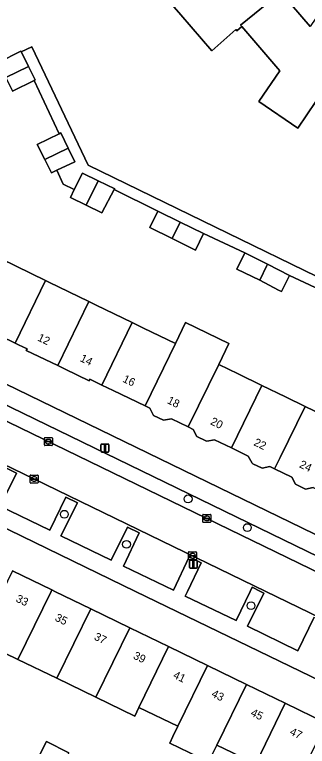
# Model space of a CAD drawing. Extents: x 160455 to 162082, y 388339 to 389736.
# Drawn here: x 161199.9 to 161236.4, y 388730.6 to 388822 of the extents above; entities that cross this region are included whole.
import ezdxf

# ---------------------------------------------------------------- set-up
doc = ezdxf.new("R2010")
doc.units = 0
for name, color, linetype in [('IMGEO_Boom', 7, 'Continuous'), ('IMGEO_Erf', 7, 'Continuous'), ('IMGEO_Kolk', 7, 'Continuous'), ('IMGEO_Lichtmast', 7, 'Continuous'), ('IMGEO_Pand', 7, 'Continuous'), ('IMGEO_Pand_nummerreeks', 7, 'Continuous'), ('IMGEO_Parkeervlak_open', 7, 'Continuous'), ('IMGEO_Rijbaan_lokaal_gesloten', 7, 'Continuous'), ('IMGEO_Voetpad_open', 7, 'Continuous')]:
    doc.layers.add(name, color=color, linetype=linetype)

msp = doc.modelspace()

# ---------------------------------------------------------------- linework, layer by layer
at = {"layer": 'IMGEO_Boom'}
for centre in [(161221.513, 388761.546), (161206.073, 388759.63), (161228.9, 388757.965), (161213.831, 388755.867), (161229.366, 388748.211)]:
    msp.add_circle(centre, 0.489, dxfattribs=at)
at = {"layer": 'IMGEO_Erf'}
for points in [[(161237.447, 388811.165), (161235.206, 388807.85), (161230.343, 388811.163), (161232.955, 388815.005), (161228.219, 388820.543), (161227.59, 388820.003), (161227.472, 388820.139), (161224.458, 388817.51), (161220.612, 388821.971), (161214.774, 388828.744), (161220.866, 388831.828), (161219.333, 388835.004), (161225.172, 388837.794), (161226.691, 388834.645), (161229.238, 388829.367), (161231.249, 388831.108), (161235.202, 388826.542), (161233.138, 388824.769), (161236.751, 388820.552)], [(161197.812, 388816.035), (161200.649, 388817.466), (161200.692, 388817.38), (161201.997, 388818.003), (161209.06, 388803.231), (161254.991, 388780.824)], [(161214.946, 388750), (161175.501, 388769.165), (161152.729, 388815.657)], [(161239.258, 388787.07), (161234.184, 388789.459), (161233.172, 388787.435), (161232.809, 388787.617), (161230.444, 388788.878), (161227.599, 388790.237), (161228.611, 388792.262), (161223.436, 388794.679), (161222.419, 388792.621), (161219.509, 388794.057), (161216.736, 388795.425), (161217.753, 388797.484), (161212.299, 388800.175), (161210.743, 388797.25), (161208.795, 388798.22), (161206.83, 388799.198), (161207.313, 388800.164), (161205.932, 388800.854), (161205.118, 388802.578), (161204.478, 388802.276), (161203.625, 388803.916), (161202.695, 388805.783), (161205.436, 388807.149), (161202.297, 388813.799), (161199.619, 388812.449)], [(161198.168, 388791.505), (161203.738, 388788.804), (161204.144, 388788.607), (161209.13, 388786.189), (161210.046, 388785.745), (161214.529, 388783.571), (161215.947, 388782.883), (161219.928, 388780.953), (161221.194, 388783.56), (161226.606, 388780.931), (161225.333, 388778.332), (161227.75, 388777.16), (161230.73, 388775.715), (161233.653, 388774.298), (161236.13, 388773.097), (161239.555, 388771.436)], [(161237.138, 388762.966), (161236.15, 388762.777), (161235.515, 388763.087), (161234.915, 388763.38), (161234.446, 388764.279), (161232.313, 388765.306), (161231.729, 388765.587), (161230.745, 388765.394), (161229.61, 388765.941), (161229.497, 388765.995), (161229.027, 388766.9), (161226.913, 388767.923), (161224.821, 388768.935), (161223.841, 388768.74), (161223.708, 388768.805), (161222.597, 388769.346), (161222.14, 388770.214), (161221.508, 388770.526), (161219.424, 388771.554), (161218.449, 388771.359), (161217.808, 388771.669), (161217.197, 388771.965), (161216.73, 388772.862), (161216.137, 388773.149), (161212.168, 388775.071), (161210.737, 388775.764), (161209.252, 388776.483), (161209.154, 388776.289), (161206.171, 388777.737), (161205.243, 388778.187), (161201.317, 388780.092), (161201.417, 388780.283), (161200.364, 388780.794), (161199.92, 388781.009), (161194.35, 388783.71)], [(161189.797, 388780.231), (161252.051, 388750), (161259.191, 388746.533)], [(161199.618, 388752.565), (161204.511, 388750.188), (161204.897, 388750), (161209.368, 388747.827), (161214.225, 388745.467), (161219.081, 388743.107), (161223.929, 388740.751), (161228.786, 388738.39), (161233.643, 388736.03), (161238.725, 388733.56)], [(161240.655, 388737.542), (161214.946, 388750)], [(161224.073, 388728.705), (161219.215, 388731.062), (161219.614, 388731.885), (161220.235, 388733.165), (161215.385, 388735.518), (161214.858, 388734.432), (161209.998, 388736.79), (161205.14, 388739.147), (161200.271, 388741.509), (161195.371, 388743.887)], [(161202.611, 388728.815), (161203.826, 388731.246), (161206.617, 388729.851)], [(161229.951, 388728.451), (161225.093, 388730.808), (161224.472, 388729.528)]]:
    msp.add_lwpolyline(points, dxfattribs=at)
at = {"layer": 'IMGEO_Kolk'}
for p, q in [((161203.574, 388768.279), (161203.574, 388769.131)), ((161203.649, 388769.205), (161204.501, 388769.205)), ((161203.833, 388768.699), (161203.833, 388768.711)), ((161204.271, 388768.662), (161203.873, 388768.662)), ((161203.876, 388768.748), (161204.274, 388768.748)), ((161204.062, 388768.985), (161204.087, 388768.985)), ((161204.317, 388768.711), (161204.317, 388768.699)), ((161204.575, 388769.131), (161204.575, 388768.279)), ((161204.501, 388768.205), (161203.649, 388768.205)), ((161204.085, 388768.425), (161204.06, 388768.425)), ((161201.795, 388763.604), (161201.795, 388764.456)), ((161201.87, 388764.53), (161202.722, 388764.53)), ((161202.097, 388764.073), (161202.495, 388764.073)), ((161202.283, 388764.31), (161202.308, 388764.31)), ((161202.796, 388764.456), (161202.796, 388763.604)), ((161202.722, 388763.53), (161201.87, 388763.53)), ((161202.054, 388764.024), (161202.054, 388764.036)), ((161202.492, 388763.987), (161202.094, 388763.987)), ((161202.306, 388763.75), (161202.281, 388763.75)), ((161202.538, 388764.036), (161202.538, 388764.024)), ((161223.338, 388758.687), (161223.338, 388759.539)), ((161223.413, 388759.613), (161224.265, 388759.613)), ((161224.339, 388759.539), (161224.339, 388758.687)), ((161224.265, 388758.613), (161223.413, 388758.613)), ((161223.597, 388759.107), (161223.597, 388759.119)), ((161224.035, 388759.07), (161223.637, 388759.07)), ((161223.64, 388759.156), (161224.038, 388759.156)), ((161223.849, 388758.833), (161223.824, 388758.833)), ((161223.826, 388759.393), (161223.851, 388759.393)), ((161224.081, 388759.119), (161224.081, 388759.107)), ((161221.635, 388754.941), (161222.487, 388754.941)), ((161221.56, 388754.015), (161221.56, 388754.867)), ((161221.819, 388754.435), (161221.819, 388754.447)), ((161222.257, 388754.398), (161221.859, 388754.398)), ((161221.862, 388754.484), (161222.26, 388754.484)), ((161222.071, 388754.161), (161222.046, 388754.161)), ((161222.048, 388754.721), (161222.073, 388754.721)), ((161222.303, 388754.447), (161222.303, 388754.435)), ((161222.561, 388754.867), (161222.561, 388754.015)), ((161222.487, 388753.941), (161221.635, 388753.941))]:
    msp.add_line(p, q, dxfattribs=at)
for points in [[(161203.574, 388768.279), (161203.574, 388769.131)], [(161203.649, 388769.205), (161204.501, 388769.205)], [(161204.575, 388769.131), (161204.575, 388768.279)], [(161204.501, 388768.205), (161203.649, 388768.205)], [(161201.795, 388763.604), (161201.795, 388764.456)], [(161201.87, 388764.53), (161202.722, 388764.53)], [(161202.796, 388764.456), (161202.796, 388763.604)], [(161202.722, 388763.53), (161201.87, 388763.53)], [(161223.338, 388758.687), (161223.338, 388759.539)], [(161223.413, 388759.613), (161224.265, 388759.613)], [(161224.339, 388759.539), (161224.339, 388758.687)], [(161224.265, 388758.613), (161223.413, 388758.613)], [(161221.635, 388754.941), (161222.487, 388754.941)], [(161221.56, 388754.015), (161221.56, 388754.867)], [(161222.561, 388754.867), (161222.561, 388754.015)], [(161222.487, 388753.941), (161221.635, 388753.941)]]:
    msp.add_lwpolyline(points, dxfattribs=at)
for centre, radius, start, end in [((161203.651, 388769.129), 0.0765, 91.55205, 178.44795), ((161203.651, 388769.129), 0.0765, 91.55205, 178.44795), ((161203.873, 388768.708), 0.0403, 85.87752, 175.75265), ((161203.87, 388768.698), 0.0366, 178.93798, 274.71019), ((161204.274, 388768.705), 0.043, 264.86636, 352.45326), ((161204.278, 388768.71), 0.0386, 1.73085, 96.63898), ((161204.499, 388769.129), 0.0765, 1.55205, 88.44795), ((161204.499, 388769.129), 0.0765, 1.55205, 88.44795), ((161203.651, 388768.281), 0.0765, 181.55205, 268.44795), ((161203.651, 388768.281), 0.0765, 181.55205, 268.44795), ((161204.499, 388768.281), 0.0765, 271.55205, 358.44795), ((161204.499, 388768.281), 0.0765, 271.55205, 358.44795), ((161201.872, 388764.454), 0.0765, 91.55205, 178.44795), ((161201.872, 388764.454), 0.0765, 91.55205, 178.44795), ((161202.094, 388764.033), 0.0403, 85.87752, 175.75265), ((161202.499, 388764.035), 0.0386, 1.73085, 96.63898), ((161202.72, 388764.454), 0.0765, 1.55205, 88.44795), ((161202.72, 388764.454), 0.0765, 1.55205, 88.44795), ((161201.872, 388763.606), 0.0765, 181.55205, 268.44795), ((161201.872, 388763.606), 0.0765, 181.55205, 268.44795), ((161202.091, 388764.023), 0.0366, 178.93798, 274.71019), ((161202.495, 388764.03), 0.043, 264.86636, 352.45326), ((161202.72, 388763.606), 0.0765, 271.55205, 358.44795), ((161202.72, 388763.606), 0.0765, 271.55205, 358.44795), ((161223.415, 388759.537), 0.0765, 91.55205, 178.44795), ((161223.415, 388759.537), 0.0765, 91.55205, 178.44795), ((161224.263, 388759.537), 0.0765, 1.55205, 88.44795), ((161224.263, 388759.537), 0.0765, 1.55205, 88.44795), ((161223.415, 388758.689), 0.0765, 181.55205, 268.44795), ((161223.415, 388758.689), 0.0765, 181.55205, 268.44795), ((161223.637, 388759.116), 0.0403, 85.87752, 175.75265), ((161223.634, 388759.106), 0.0366, 178.93798, 274.71019), ((161224.038, 388759.113), 0.043, 264.86636, 352.45326), ((161224.042, 388759.118), 0.0386, 1.73085, 96.63898), ((161224.263, 388758.689), 0.0765, 271.55205, 358.44795), ((161224.263, 388758.689), 0.0765, 271.55205, 358.44795), ((161221.637, 388754.865), 0.0765, 91.55205, 178.44795), ((161221.637, 388754.865), 0.0765, 91.55205, 178.44795), ((161222.485, 388754.865), 0.0765, 1.55205, 88.44795), ((161222.485, 388754.865), 0.0765, 1.55205, 88.44795), ((161221.637, 388754.017), 0.0765, 181.55205, 268.44795), ((161221.637, 388754.017), 0.0765, 181.55205, 268.44795), ((161221.859, 388754.444), 0.0403, 85.87752, 175.75265), ((161221.856, 388754.434), 0.0366, 178.93798, 274.71019), ((161222.26, 388754.441), 0.043, 264.86636, 352.45326), ((161222.264, 388754.446), 0.0386, 1.73085, 96.63898), ((161222.485, 388754.017), 0.0765, 271.55205, 358.44795), ((161222.485, 388754.017), 0.0765, 271.55205, 358.44795)]:
    msp.add_arc(centre, radius, start, end, dxfattribs=at)
for centre, major_axis, ratio, start_param, end_param in [((161204.061, 388768.705), (-0.387, 0.002), 0.722429, 4.712389, 7.853982), ((161204.086, 388768.705), (-0.39, 0.002), 0.717154, 1.570796, 4.712389), ((161202.282, 388764.03), (-0.387, 0.002), 0.722429, 4.712389, 7.853982), ((161202.307, 388764.03), (-0.39, 0.002), 0.717154, 1.570796, 4.712389), ((161223.825, 388759.113), (-0.387, 0.002), 0.722429, 4.712389, 7.853982), ((161223.85, 388759.113), (-0.39, 0.002), 0.717154, 1.570796, 4.712389), ((161222.047, 388754.441), (-0.387, 0.002), 0.722429, 4.712389, 7.853982), ((161222.072, 388754.441), (-0.39, 0.002), 0.717154, 1.570796, 4.712389)]:
    msp.add_ellipse(centre, major_axis=major_axis, ratio=ratio, start_param=start_param, end_param=end_param, dxfattribs=at)
at = {"layer": 'IMGEO_Lichtmast'}
for p, q in [((161210.641, 388767.491), (161210.641, 388768.291)), ((161210.641, 388768.291), (161210.641, 388767.491)), ((161210.741, 388768.391), (161211.531, 388768.391)), ((161211.531, 388768.391), (161210.741, 388768.391)), ((161211.631, 388768.291), (161211.631, 388767.491)), ((161211.631, 388767.491), (161211.631, 388768.291)), ((161211.531, 388767.391), (161210.741, 388767.391)), ((161210.741, 388767.391), (161211.531, 388767.391)), ((161221.674, 388752.991), (161221.674, 388753.791)), ((161221.674, 388753.791), (161221.674, 388752.991)), ((161221.774, 388753.891), (161222.564, 388753.891)), ((161222.564, 388753.891), (161221.774, 388753.891)), ((161222.664, 388753.791), (161222.664, 388752.991)), ((161222.664, 388752.991), (161222.664, 388753.791)), ((161222.564, 388752.891), (161221.774, 388752.891)), ((161221.774, 388752.891), (161222.564, 388752.891))]:
    msp.add_line(p, q, dxfattribs=at)
for points in [[(161211.061, 388768.266), (161211.211, 388768.266), (161211.211, 388767.516), (161211.061, 388767.516), (161211.061, 388768.266)], [(161222.094, 388753.766), (161222.244, 388753.766), (161222.244, 388753.016), (161222.094, 388753.016), (161222.094, 388753.766)]]:
    msp.add_lwpolyline(points, dxfattribs=at)
for centre, start, end in [((161210.741, 388768.291), 90, 180), ((161210.741, 388768.291), 90, 180), ((161211.531, 388768.291), 0, 90), ((161211.531, 388768.291), 360, 90), ((161210.741, 388767.491), 180, 270), ((161210.741, 388767.491), 180, 270), ((161211.531, 388767.491), 270, 0), ((161211.531, 388767.491), 270, 0), ((161221.774, 388753.791), 90, 180), ((161221.774, 388753.791), 90, 180), ((161222.564, 388753.791), 0, 90), ((161222.564, 388753.791), 360, 90), ((161221.774, 388752.991), 180, 270), ((161221.774, 388752.991), 180, 270), ((161222.564, 388752.991), 270, 0), ((161222.564, 388752.991), 270, 0)]:
    msp.add_arc(centre, 0.1, start, end, dxfattribs=at)
at = {"layer": 'IMGEO_Pand'}
for points in [[(161235.202, 388826.542), (161231.249, 388831.108), (161229.238, 388829.367), (161226.691, 388834.645), (161220.866, 388831.828), (161214.774, 388828.744), (161220.612, 388821.971), (161224.458, 388817.51), (161227.472, 388820.139), (161227.59, 388820.003), (161228.219, 388820.543), (161228.11, 388820.672), (161228.041, 388820.712), (161233.092, 388824.824), (161233.138, 388824.769)], [(161241.728, 388817.077), (161243.274, 388819.327), (161238.248, 388822.75), (161236.751, 388820.552), (161233.138, 388824.769), (161233.092, 388824.824), (161228.041, 388820.712), (161228.11, 388820.672), (161228.219, 388820.543), (161232.955, 388815.005), (161230.343, 388811.163), (161235.206, 388807.85), (161237.447, 388811.165), (161237.595, 388811.063), (161238.065, 388811.747), (161237.925, 388811.843), (161241.588, 388817.173)], [(161200.692, 388817.38), (161200.649, 388817.466), (161197.812, 388816.035), (161198.759, 388814.156), (161201.602, 388815.533), (161201.063, 388816.645)], [(161201.602, 388815.533), (161198.759, 388814.156), (161199.619, 388812.449), (161202.297, 388813.799), (161202.413, 388813.858)], [(161205.436, 388807.149), (161202.695, 388805.783), (161203.625, 388803.916), (161206.544, 388805.33), (161205.611, 388807.236)], [(161206.544, 388805.33), (161203.625, 388803.916), (161204.478, 388802.276), (161205.118, 388802.578), (161207.371, 388803.642)], [(161210.275, 388801.279), (161208.339, 388802.214), (161207.313, 388800.164), (161206.83, 388799.198), (161208.795, 388798.22)], [(161212.299, 388800.175), (161212.353, 388800.276), (161210.275, 388801.279), (161208.795, 388798.22), (161210.743, 388797.25)], [(161220.525, 388796.116), (161217.753, 388797.484), (161216.736, 388795.425), (161219.509, 388794.057)], [(161223.436, 388794.679), (161220.525, 388796.116), (161219.509, 388794.057), (161222.419, 388792.621)], [(161203.738, 388788.804), (161198.168, 388791.505), (161197.716, 388790.583), (161197.164, 388791.71), (161196.847, 388792.358), (161193.668, 388789.718), (161194.244, 388788.542), (161195.481, 388786.019), (161194.35, 388783.71), (161199.92, 388781.009)], [(161231.403, 388790.858), (161228.611, 388792.262), (161227.599, 388790.237), (161230.444, 388788.878), (161231.32, 388790.686)], [(161234.184, 388789.459), (161231.403, 388790.858), (161231.32, 388790.686), (161230.444, 388788.878), (161232.809, 388787.617), (161233.172, 388787.435)], [(161209.13, 388786.189), (161204.144, 388788.607), (161203.738, 388788.804), (161199.92, 388781.009), (161200.364, 388780.794), (161201.417, 388780.283), (161201.317, 388780.092), (161205.243, 388778.187)], [(161214.529, 388783.571), (161210.046, 388785.745), (161209.13, 388786.189), (161205.243, 388778.187), (161206.171, 388777.737), (161209.154, 388776.289), (161209.252, 388776.483), (161210.737, 388775.764)], [(161219.928, 388780.953), (161215.947, 388782.883), (161214.529, 388783.571), (161210.737, 388775.764), (161212.168, 388775.071), (161216.137, 388773.149)], [(161225.333, 388778.332), (161226.606, 388780.931), (161221.194, 388783.56), (161219.928, 388780.953), (161216.137, 388773.149), (161216.73, 388772.862), (161217.197, 388771.965), (161217.808, 388771.669), (161218.449, 388771.359), (161219.424, 388771.554), (161221.508, 388770.526)], [(161230.73, 388775.715), (161227.75, 388777.16), (161225.333, 388778.332), (161221.508, 388770.526), (161222.14, 388770.214), (161222.597, 388769.346), (161223.708, 388768.805), (161223.841, 388768.74), (161224.821, 388768.935), (161226.913, 388767.923)], [(161236.13, 388773.097), (161233.653, 388774.298), (161230.73, 388775.715), (161226.913, 388767.923), (161229.027, 388766.9), (161229.497, 388765.995), (161229.61, 388765.941), (161230.745, 388765.394), (161231.729, 388765.587), (161232.313, 388765.306), (161233.003, 388766.713)], [(161241.883, 388770.307), (161239.555, 388771.436), (161236.13, 388773.097), (161233.003, 388766.713), (161232.313, 388765.306), (161234.446, 388764.279), (161234.915, 388763.38), (161235.515, 388763.087), (161236.15, 388762.777), (161237.138, 388762.966), (161238.066, 388762.517), (161238.755, 388763.924)], [(161200.271, 388741.509), (161204.419, 388750), (161204.511, 388750.188), (161199.618, 388752.565), (161198.361, 388750), (161195.371, 388743.887)], [(161200.271, 388741.509), (161205.14, 388739.147), (161209.368, 388747.827), (161204.897, 388750), (161204.511, 388750.188), (161204.419, 388750)], [(161205.14, 388739.147), (161209.998, 388736.79), (161214.225, 388745.467), (161209.368, 388747.827)], [(161219.081, 388743.107), (161214.225, 388745.467), (161209.998, 388736.79), (161214.858, 388734.432), (161215.385, 388735.518)], [(161219.081, 388743.107), (161215.385, 388735.518), (161220.235, 388733.165), (161223.929, 388740.751)], [(161228.786, 388738.39), (161223.929, 388740.751), (161220.235, 388733.165), (161219.614, 388731.885), (161219.215, 388731.062), (161224.073, 388728.705), (161224.472, 388729.528), (161225.093, 388730.808)], [(161225.093, 388730.808), (161229.951, 388728.451), (161233.643, 388736.03), (161228.786, 388738.39)], [(161233.643, 388736.03), (161229.951, 388728.451), (161229.153, 388726.813), (161234.25, 388724.339), (161235.046, 388725.979), (161236.542, 388729.062), (161238.725, 388733.56)], [(161206.617, 388729.851), (161203.826, 388731.246), (161202.611, 388728.815), (161205.419, 388727.39)]]:
    msp.add_lwpolyline(points, close=True, dxfattribs=at)
at = {"layer": 'IMGEO_Parkeervlak_open'}
for points in [[(161190.338, 388775.381), (161242.63, 388750), (161258.066, 388742.508)], [(161256.445, 388745.267), (161246.697, 388750), (161193.497, 388775.832)], [(161258.423, 388736.784), (161231.215, 388750), (161202.27, 388764.046), (161184.088, 388772.855)], [(161198.611, 388765.495), (161200.083, 388764.753), (161198.073, 388760.627), (161204.243, 388757.634), (161206.251, 388761.761), (161207.705, 388761.043), (161205.642, 388756.95), (161211.93, 388753.901), (161213.953, 388758.019), (161215.413, 388757.292), (161213.466, 388753.168), (161219.671, 388750.146), (161221.656, 388754.316), (161223.146, 388753.549), (161221.441, 388750), (161221.158, 388749.412), (161227.497, 388746.356), (161229.247, 388750), (161229.49, 388750.507), (161230.548, 388750), (161230.978, 388749.794), (161228.934, 388745.665), (161235.207, 388742.584), (161237.226, 388746.768)]]:
    msp.add_lwpolyline(points, dxfattribs=at)
at = {"layer": 'IMGEO_Rijbaan_lokaal_gesloten'}
msp.add_lwpolyline([(161258.423, 388736.784), (161258.648, 388736.674), (161260.801, 388741.201), (161258.066, 388742.508), (161242.63, 388750), (161190.338, 388775.381), (161185.822, 388777.56), (161183.647, 388773.073), (161184.088, 388772.855), (161202.27, 388764.046), (161231.215, 388750)], close=True, dxfattribs=at)
at = {"layer": 'IMGEO_Voetpad_open'}
for points in [[(161153.169, 388819.754), (161157.499, 388821.856), (161156.593, 388823.902), (161150.3, 388820.821), (161151.09, 388819.008), (161151.116, 388818.934), (161152.395, 388816.339), (161152.729, 388815.657), (161175.501, 388769.165), (161214.946, 388750), (161240.655, 388737.542)], [(161254.991, 388780.824), (161209.06, 388803.231), (161201.997, 388818.003), (161200.692, 388817.38), (161201.063, 388816.645), (161201.602, 388815.533), (161202.413, 388813.858), (161202.297, 388813.799), (161205.436, 388807.149), (161205.611, 388807.236), (161206.544, 388805.33), (161207.371, 388803.642), (161205.118, 388802.578), (161205.932, 388800.854), (161207.313, 388800.164), (161208.339, 388802.214), (161210.275, 388801.279), (161212.353, 388800.276), (161212.299, 388800.175), (161217.753, 388797.484), (161220.525, 388796.116), (161223.436, 388794.679), (161228.611, 388792.262), (161231.403, 388790.858), (161234.184, 388789.459), (161239.258, 388787.07)], [(161259.191, 388746.533), (161252.051, 388750), (161189.797, 388780.231)], [(161193.497, 388775.832), (161246.697, 388750), (161256.445, 388745.267)], [(161237.226, 388746.768), (161235.207, 388742.584), (161228.934, 388745.665), (161230.978, 388749.794), (161230.548, 388750), (161229.49, 388750.507), (161229.247, 388750), (161227.497, 388746.356), (161221.158, 388749.412), (161221.441, 388750), (161223.146, 388753.549), (161221.656, 388754.316), (161219.671, 388750.146), (161213.466, 388753.168), (161215.413, 388757.292), (161213.953, 388758.019), (161211.93, 388753.901), (161205.642, 388756.95), (161207.705, 388761.043), (161206.251, 388761.761), (161204.243, 388757.634), (161198.073, 388760.627), (161200.083, 388764.753), (161198.611, 388765.495)]]:
    msp.add_lwpolyline(points, dxfattribs=at)

# ---------------------------------------------------------------- texts
at = {"layer": 'IMGEO_Pand_nummerreeks'}
for s, rotation, p in [('12', 334.11362, (161202.635, 388781.359)), ('14', 334.16258, (161207.944, 388778.783)), ('16', 334.16292, (161213.266, 388776.206)), ('18', 333.74134, (161218.817, 388773.525)), ('20', 334.18079, (161224.21, 388770.897)), ('22', 334.18079, (161229.622, 388768.278)), ('24', 334.29322, (161235.307, 388765.529)), ('33', 334.08126, (161199.93, 388748.766)), ('35', 334.08126, (161204.812, 388746.394)), ('37', 334.08126, (161209.695, 388744.021)), ('39', 334.08126, (161214.577, 388741.648)), ('41', 334.08126, (161219.561, 388739.226)), ('43', 334.07939, (161224.342, 388736.903)), ('45', 334.08126, (161229.225, 388734.53)), ('47', 334.08126, (161234.107, 388732.157))]:
    msp.add_text(s, height=1, rotation=rotation, dxfattribs=at).set_placement(p)

doc.saveas('drawing.dxf')
